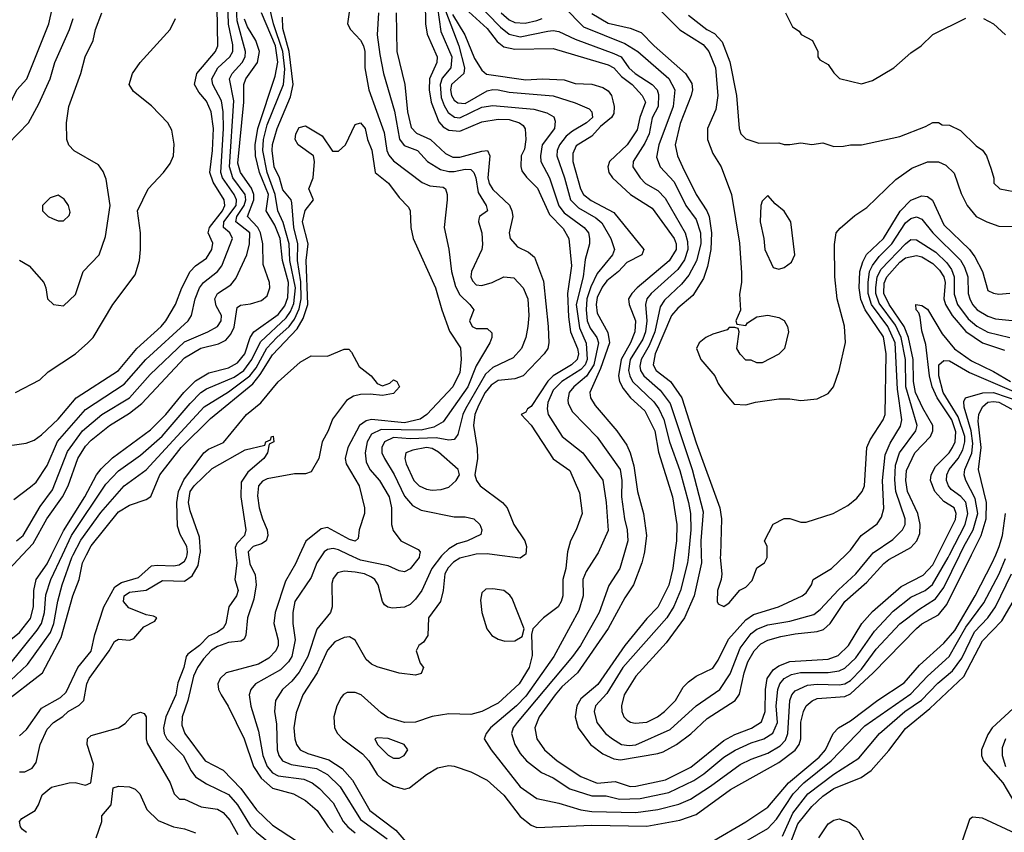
# Model space of a CAD drawing. Header units: inches. Extents: x 1793402 to 1900366, y 320852 to 470679.
# Tile 385 of 604: x 1850591 to 1854170, y 438991 to 441946. Entities that reach past the tile are written whole.
import ezdxf

# ---------------------------------------------------------------- set-up
doc = ezdxf.new("R2010")
doc.units = ezdxf.units.IN
doc.header["$MEASUREMENT"] = 0
doc.layers.add('B8453', color=7, linetype='Continuous')
doc.layers.add('B8454', color=7, linetype='Continuous')

msp = doc.modelspace()

# ---------------------------------------------------------------- linework, layer by layer
at = {"layer": 'B8453', "color": 4}
for points, elevation in [([(1850000, 439162.4), (1850070, 439188.9), (1850091.1, 439210), (1850094, 439230), (1850082, 439290), (1850079.7, 439330), (1850085.6, 439350), (1850098.3, 439361.7), (1850126, 439374), (1850209.8, 439390.2), (1850250, 439404), (1850319.5, 439440.5), (1850390, 439485.7), (1850430, 439502.6), (1850510, 439513.4), (1850557.2, 439542.8), (1850619.6, 439600.4), (1850703.2, 439716.8), (1850715.3, 439750), (1850728.9, 439831.1), (1850744.8, 439890), (1850780.3, 439990), (1850785.5, 440000)], 328), ([(1850000, 439497.5), (1850070, 439493.7), (1850150, 439470.2), (1850210, 439472.2), (1850251.8, 439488.2), (1850288.6, 439511.4), (1850370, 439598.4), (1850390, 439614), (1850410, 439621.1), (1850470, 439624.6), (1850490, 439630.3), (1850514.9, 439645.1), (1850552.7, 439687.3), (1850590, 439717), (1850630, 439768.2), (1850641.4, 439810), (1850642, 439870), (1850651.1, 439910), (1850690, 439966.4), (1850706.7, 440000)], 336), ([(1850000, 439213.5), (1850005.4, 439214.6), (1850033, 439230), (1850042.3, 439250), (1850042.4, 439270), (1850021.7, 439370), (1850022.4, 439390), (1850031.3, 439408.7), (1850043.1, 439416.9), (1850088.4, 439431.6), (1850170, 439427.1), (1850230, 439440.2), (1850310, 439477.3), (1850370, 439531.8), (1850410, 439558), (1850490.9, 439569.1), (1850530, 439582.6), (1850550, 439595.8), (1850654.7, 439725.3), (1850669.8, 439750), (1850681.4, 439790), (1850686, 439854), (1850703.5, 439910), (1850746.2, 440000)], 332), ([(1850530, 439459.5), (1850673.3, 439570), (1850741.3, 439698.7), (1850783.5, 439850), (1850806.6, 439910), (1850818.5, 439970), (1850833.6, 440000)], 324), ([(1850552.5, 439947.5), (1850601.4, 440000)], 344), ([(1850590, 439342), (1850615.5, 439364.5), (1850670, 439442.4), (1850738.9, 439481.1), (1850759.8, 439500.2), (1850802, 439590), (1850850.9, 439649.1), (1850863.5, 439710), (1850896.2, 439810), (1850936.3, 439883.7), (1850960.5, 439899.5), (1851022.4, 439917.6), (1851070, 439959.1), (1851090, 439962.4), (1851150, 439959.5), (1851170, 439963.1), (1851190, 439976.3), (1851197.4, 439990), (1851198.9, 440000)], 316), ([(1850590, 439210.5), (1850610, 439210.6), (1850636.6, 439223.4), (1850650, 439244.7), (1850665.6, 439310), (1850690, 439366), (1850714, 439390), (1850748.1, 439411.9), (1850766.6, 439430), (1850806.7, 439453.3), (1850823.7, 439470), (1850834.7, 439530), (1850843.5, 439550), (1850916.2, 439650), (1850935.9, 439684.1), (1850950, 439692.7), (1850990, 439688.8), (1851005.1, 439694.9), (1851042.3, 439737.7), (1851082, 439758), (1851088.7, 439770), (1851076.6, 439776.6), (1851050, 439782), (1850987, 439807), (1850968.3, 439830), (1850970, 439850.3), (1850990, 439864), (1851050, 439871.3), (1851110, 439906.3), (1851190, 439904.4), (1851217.2, 439922.8), (1851239.1, 439960.9), (1851245.7, 440000)], 312), ([(1851376.7, 440000), (1851379.6, 439970), (1851373, 439910), (1851384.9, 439870), (1851379.1, 439850), (1851350.7, 439810), (1851340.5, 439750), (1851330, 439733.2), (1851310, 439718.4), (1851276.7, 439703.3), (1851244.9, 439670), (1851201.7, 439638.3), (1851196.3, 439630), (1851187, 439590), (1851165.8, 439534.1), (1851158.3, 439490), (1851122.3, 439410), (1851113.1, 439370), (1851116, 439350), (1851125.3, 439330), (1851184.9, 439270), (1851213.6, 439213.6), (1851230, 439192.7), (1851270, 439166.4), (1851350, 439128.5), (1851382.6, 439090), (1851430, 439013), (1851451.4, 438991.4), (1851525.5, 438930)], 312), ([(1851422.4, 440000), (1851427.1, 439967.1), (1851446.7, 439926.7), (1851450.3, 439890.3), (1851441.8, 439838.2), (1851418.3, 439770), (1851412.7, 439707.3), (1851407, 439693), (1851394.8, 439685.2), (1851350, 439680.3), (1851310, 439666.4), (1851287.5, 439652.5), (1851259, 439621), (1851237.3, 439590), (1851222, 439558), (1851202, 439470), (1851181.3, 439410), (1851179.9, 439379.9), (1851190.5, 439350), (1851264.9, 439250), (1851330, 439217.1), (1851394, 439150), (1851451.9, 439071.9), (1851510, 439016.4), (1851743.8, 438863.8)], 316), ([(1851607.6, 440000), (1851592.7, 439967.3), (1851556.5, 439903.5), (1851519.6, 439790), (1851514.9, 439750), (1851530.3, 439689.7), (1851530.3, 439670), (1851521.3, 439650), (1851496, 439624), (1851458.4, 439601.6), (1851341, 439570), (1851319.1, 439550), (1851310.6, 439530), (1851313.4, 439510), (1851323, 439490), (1851348.7, 439448.7), (1851407, 439330), (1851440.9, 439230), (1851468, 439188), (1851510, 439151.6), (1851586, 439130), (1851630, 439106.4), (1851672.4, 439070), (1851712, 439010), (1851730, 438990.4)], 324), ([(1851690.6, 440000), (1851670.4, 439970), (1851650, 439917.2), (1851590.5, 439829.5), (1851583.8, 439790), (1851583.8, 439750), (1851592, 439690), (1851579.5, 439630), (1851568.4, 439610), (1851539.2, 439580.8), (1851447.3, 439530), (1851430.5, 439510), (1851424.4, 439490), (1851430.5, 439449.5), (1851458.5, 439358.6), (1851474, 439270), (1851490.3, 439230), (1851510, 439207.2), (1851530, 439195.6), (1851623.6, 439183.6), (1851653.4, 439170), (1851680.5, 439150), (1851730, 439098), (1851767, 439030), (1851783.7, 439010), (1851810, 438989)], 328), ([(1852127.9, 440000), (1852123.9, 439996.1), (1852088.8, 439950), (1852052.4, 439870), (1852030, 439838), (1852010, 439819.5), (1851990, 439809.5), (1851946, 439806), (1851929.2, 439809.2), (1851917.2, 439817.2), (1851909.4, 439829.4), (1851893.6, 439890), (1851882, 439910), (1851870, 439918.7), (1851844, 439930), (1851810, 439936.9), (1851770, 439939.6), (1851745.5, 439934.5), (1851730, 439914), (1851725.1, 439894.9), (1851726.8, 439810), (1851721, 439790), (1851670.3, 439729.7), (1851638, 439630), (1851606.5, 439573.5), (1851579.4, 439540.6), (1851545.5, 439510), (1851520.5, 439470), (1851517.1, 439430), (1851523.7, 439383.7), (1851527, 439290), (1851532.2, 439270), (1851546, 439250), (1851576.9, 439236.9), (1851670, 439222.3), (1851710, 439200.3), (1851755.4, 439155.4), (1851830, 439037.6), (1851926.9, 438966.9)], 332), ([(1852240.3, 440000), (1852190, 439987.4), (1852167, 439973), (1852147.6, 439952.4), (1852136, 439930), (1852130.3, 439869.7), (1852120.5, 439830), (1852076.3, 439770), (1852073.7, 439706.3), (1852058, 439682), (1852042, 439670), (1852032, 439650), (1852046, 439606), (1852058, 439590), (1852050, 439568), (1852030, 439562), (1851970, 439569.3), (1851890, 439592), (1851870, 439602), (1851850, 439619.3), (1851809.6, 439689.6), (1851790, 439700.9), (1851770, 439699.5), (1851736.7, 439683.3), (1851710, 439653.2), (1851671.8, 439570), (1851620.4, 439490), (1851595.1, 439424.9), (1851587.2, 439370), (1851590.3, 439330.3), (1851596.4, 439310), (1851610, 439290.6), (1851637.5, 439277.5), (1851714.2, 439254.2), (1851763.2, 439223.2), (1851800, 439180), (1851863.1, 439070), (1851957.8, 438997.8), (1852030, 438914.8)], 336), ([(1852581.2, 440000), (1852575.3, 439950), (1852565.3, 439910), (1852564.4, 439850), (1852559.3, 439830), (1852547.7, 439810), (1852494.8, 439770), (1852456, 439730), (1852450.8, 439710), (1852453.4, 439633.4), (1852442.4, 439590), (1852406.4, 439530), (1852330, 439459.6), (1852270, 439429.6), (1852230, 439418.7), (1852150, 439422), (1852090, 439412.3), (1852030, 439391.1), (1851990, 439389.7), (1851928.6, 439408.6), (1851904.5, 439424.5), (1851831.6, 439490), (1851810, 439499.1), (1851781.5, 439498.5), (1851768, 439492), (1851759.3, 439480.7), (1851743.1, 439450), (1851732.7, 439410), (1851734.9, 439370), (1851746, 439350), (1851764.4, 439330), (1851836.2, 439276.2), (1851859.6, 439250), (1851890, 439201.3), (1851910, 439183.1), (1851950, 439158), (1851990, 439147.3), (1852007.2, 439152.8), (1852070, 439200.7), (1852110, 439224.9), (1852150, 439233), (1852170, 439230.6), (1852230.4, 439210.4), (1852290, 439180.7), (1852350, 439125.5), (1852410, 439048), (1852450, 439016.3), (1852470, 439008), (1852670, 439016.9), (1852870, 439012.9), (1852990, 439034.9), (1853050, 439055.3), (1853174.1, 439145.9), (1853350, 439244.6), (1853410, 439288.9), (1853424, 439310), (1853429.7, 439330), (1853430, 439391.3), (1853439.7, 439430), (1853450, 439450.5), (1853471.1, 439468.9), (1853490, 439477), (1853590, 439484.7), (1853610, 439493.6), (1853693, 439570), (1853850, 439732), (1853870, 439748.8), (1853930, 439782), (1853960.7, 439819.3), (1854050.3, 440000)], 344), ([(1852044.4, 440000), (1852042.8, 439990), (1852010, 439949.2), (1851990, 439937.2), (1851970, 439940.9), (1851930, 439959.6), (1851830, 439979.8), (1851787, 440000)], 328), ([(1852688.9, 440000), (1852650, 439939), (1852638, 439910), (1852638.4, 439850), (1852622.6, 439797.4), (1852531.8, 439630), (1852430, 439485.1), (1852397, 439450), (1852302, 439370), (1852286.8, 439350), (1852278.8, 439330), (1852304, 439290), (1852410, 439156.3), (1852470, 439113.4), (1852550, 439096.4), (1852630, 439071.8), (1852670, 439066.3), (1852830, 439062.7), (1852910, 439074), (1852986.5, 439093.5), (1853028.7, 439111.3), (1853102, 439158), (1853210, 439237), (1853250, 439257), (1853310, 439278.9), (1853354.9, 439305.1), (1853374.1, 439325.9), (1853382.7, 439350), (1853389.7, 439470), (1853397.6, 439490), (1853410, 439505.5), (1853454.5, 439525.5), (1853490, 439529.1), (1853570, 439526.7), (1853590, 439530.3), (1853610, 439543.1), (1853650, 439584.2), (1853703.9, 439656.1), (1853790, 439748.4), (1853858.6, 439801.4), (1853920, 439840), (1853950, 439880.4), (1854007.7, 440000)], 348), ([(1852427.3, 440000), (1852410, 439987.3), (1852316, 440000)], 336), ([(1852786.6, 440000), (1852772.2, 439950), (1852731.9, 439888.1), (1852697.6, 439790), (1852628.7, 439670), (1852600.3, 439630), (1852398.7, 439390), (1852384.9, 439370), (1852378.4, 439350), (1852390.4, 439310), (1852410, 439277.3), (1852433.4, 439250), (1852487.6, 439207.6), (1852530, 439188.4), (1852590, 439148.7), (1852670, 439122.7), (1852722.9, 439122.9), (1852771.4, 439111.4), (1852846.5, 439113.5), (1852950, 439135.2), (1853040.9, 439179.1), (1853076.9, 439203.1), (1853150, 439263.7), (1853190.8, 439289.2), (1853250, 439315.6), (1853296, 439330), (1853328.7, 439351.3), (1853345.1, 439390), (1853339.8, 439450), (1853346.2, 439510), (1853354.3, 439530), (1853369.8, 439550.2), (1853396.1, 439563.9), (1853428.8, 439571.2), (1853530, 439571.4), (1853570, 439577.4), (1853590, 439587.4), (1853630, 439625.3), (1853697.8, 439722.2), (1853765.8, 439794.2), (1853830, 439845.7), (1853882, 439870), (1853908.1, 439891.9), (1853965.8, 439990), (1853971, 440000)], 352), ([(1852859.5, 440000), (1852852, 439970), (1852822.4, 439890), (1852790, 439842.7), (1852730, 439731.8), (1852618, 439570), (1852561, 439519), (1852536.5, 439490), (1852479.5, 439410), (1852463.1, 439370), (1852470.4, 439330), (1852498, 439290), (1852544.9, 439250), (1852630, 439193.4), (1852690, 439169.1), (1852755.1, 439175.1), (1852810, 439157.4), (1852830, 439158.3), (1852938.7, 439181.3), (1853030, 439227.6), (1853150, 439324.2), (1853190, 439346), (1853250.8, 439369.2), (1853287.5, 439392.5), (1853300.9, 439430), (1853301.4, 439510), (1853307.7, 439550), (1853330, 439581.7), (1853350, 439596.5), (1853390, 439611.5), (1853530, 439620.2), (1853566.2, 439633.8), (1853603.5, 439670), (1853651.3, 439750), (1853690, 439793.4), (1853795.1, 439884.9), (1853874.7, 439925.3), (1853910, 439963.7), (1853928.2, 440000)], 356), ([(1852971.4, 440000), (1852964.4, 439950), (1852950, 439889.3), (1852910.2, 439809.8), (1852870, 439767.6), (1852790, 439669.6), (1852692.2, 439527.8), (1852630, 439476.3), (1852616, 439450), (1852610.3, 439410), (1852620.4, 439370), (1852666, 439310), (1852710, 439276.4), (1852750, 439257.4), (1852774.4, 439254.4), (1852910, 439277), (1852930, 439283.1), (1852978.4, 439310), (1853030, 439348.7), (1853090, 439404.2), (1853191.6, 439470), (1853207.3, 439492.7), (1853223.5, 439570), (1853237.7, 439610), (1853260.5, 439650), (1853284.6, 439675.4), (1853310, 439688.9), (1853357.4, 439702.6), (1853410, 439712.9), (1853490, 439720.3), (1853511.9, 439728.1), (1853536.3, 439750), (1853589.8, 439830.2), (1853670, 439900.3), (1853731.8, 439968.2), (1853750, 439983.1), (1853781.2, 440000)], 364), ([(1853021.3, 440000), (1853018.3, 439970), (1852992.9, 439870), (1852968.2, 439811.8), (1852942.6, 439770), (1852783.1, 439590), (1852724.3, 439495.7), (1852683.8, 439450), (1852679.3, 439430), (1852688.4, 439390), (1852720.5, 439350), (1852744.9, 439330), (1852778, 439310), (1852806.3, 439306.3), (1852830, 439309), (1852955.1, 439364.9), (1853050, 439450.4), (1853136.2, 439510), (1853173.3, 439566.7), (1853210, 439660.5), (1853250, 439713.7), (1853270, 439728.8), (1853310, 439744.6), (1853390, 439758.3), (1853477, 439783), (1853499.8, 439800.2), (1853567.3, 439872.7), (1853630, 439930.3), (1853686.6, 440000)], 368), ([(1853068.3, 440000), (1853069, 439970), (1853042.6, 439850), (1853007, 439770), (1852940.3, 439679.7), (1852830, 439558), (1852788.4, 439490), (1852778, 439450), (1852779.1, 439430), (1852786.8, 439410), (1852798.5, 439398.5), (1852810.6, 439390.6), (1852827.9, 439387.9), (1852870, 439390.5), (1852909.2, 439410), (1852935.1, 439430), (1852975.1, 439470), (1853002, 439518), (1853022, 439538), (1853050, 439558), (1853110, 439587.3), (1853130, 439616), (1853167.6, 439692.4), (1853230, 439763.1), (1853257.8, 439782.2), (1853349, 439810), (1853435.3, 439850), (1853450, 439861), (1853469, 439890), (1853475.3, 439910), (1853542, 439950), (1853593.5, 440000)], 372), ([(1853110, 438958.9), (1853230, 439028.4), (1853310, 439082.4), (1853385.7, 439170), (1853496.6, 439263.4), (1853519.2, 439290), (1853547.6, 439350), (1853567, 439370), (1853610, 439396), (1853710, 439471.7), (1853805.4, 439534.6), (1853861.3, 439598.7), (1853950, 439678), (1853990, 439724.9), (1854063.9, 439850), (1854125.8, 439970), (1854138.3, 440000)], 336), ([(1853137.7, 440000), (1853137.3, 439990), (1853142.8, 439930), (1853141, 439910), (1853127.3, 439870), (1853126, 439830), (1853130, 439822), (1853150, 439812), (1853170, 439824.7), (1853208.7, 439871.3), (1853230, 439882), (1853253.6, 439906.4), (1853270, 439952), (1853298, 439970), (1853308, 439990), (1853308, 440000)], 376), ([(1853230, 438958), (1853310, 439004.4), (1853342.2, 439037.8), (1853402.3, 439130), (1853440.4, 439170), (1853540.5, 439250), (1853662.2, 439377.8), (1853830, 439494.6), (1853890, 439558.7), (1853969.7, 439630), (1854030, 439736.9), (1854094.9, 439825.1), (1854150.9, 439930), (1854173.4, 439986.6)], 332), ([(1853363, 438977), (1853400.4, 439059.6), (1853455.8, 439130), (1853550, 439202.3), (1853640.4, 439259.6), (1853716.2, 439350), (1853808, 439430), (1853868.3, 439471.7), (1853927.6, 439532.4), (1853981.8, 439578.2), (1854015.7, 439624.3), (1854060.8, 439719.2), (1854109.8, 439770.2), (1854137.7, 439810), (1854195.6, 439930)], 328), ([(1853380, 438920), (1853418.8, 439021.2), (1853470, 439084.6), (1853510, 439122.3), (1853550, 439150.2), (1853649.8, 439190.2), (1853685.2, 439214.8), (1853750, 439288), (1853810, 439368.4), (1853898.7, 439441.3), (1854022.9, 439557.1), (1854090, 439686.4), (1854160.3, 439759.7), (1854256.3, 439923.7)], 324), ([(1854310, 439539.6), (1854125.3, 439370), (1854110, 439346), (1854087.2, 439290), (1854087, 439270), (1854094, 439250), (1854164.6, 439170), (1854211.8, 439090)], 324), ([(1850615.1, 438990), (1850601, 439001), (1850593.3, 439010), (1850589.7, 439030), (1850598.9, 439041.1), (1850647, 439070), (1850659.5, 439090), (1850672.9, 439127.1), (1850705.8, 439154.2), (1850770, 439170.4), (1850791.9, 439171.9), (1850830, 439162), (1850849.4, 439170.6), (1850858.4, 439238.4), (1850836, 439310), (1850837.2, 439330), (1850850, 439342.8), (1850950, 439370.3), (1850973.8, 439386.2), (1851001.7, 439418.3), (1851030, 439427.3), (1851042.8, 439422.8), (1851050.5, 439410.5), (1851050.4, 439330.4), (1851054.4, 439314.4), (1851138, 439170), (1851152, 439130), (1851171.3, 439111.3), (1851190, 439111), (1851250, 439083), (1851310, 439074.4), (1851330, 439063), (1851354.3, 439034.3), (1851383.2, 438983.2)], 308), ([(1854174.4, 439330), (1854162, 439298), (1854162, 439270), (1854174.3, 439230)], 328), ([(1850868.7, 438970), (1850888.7, 439030), (1850889, 439050), (1850922.7, 439090), (1850930, 439152), (1850950, 439158.8), (1850990, 439156.3), (1851010, 439147.3), (1851027.3, 439130), (1851053.4, 439073.4), (1851094, 439034), (1851150, 439010.3), (1851190, 439003.1), (1851230, 438988.4)], 304), ([(1853495.8, 438970), (1853530, 439022), (1853550, 439034.6), (1853570, 439039.5), (1853606.4, 439026.4), (1853629, 439009), (1853638.9, 438998.9), (1853664, 438950)], 316), ([(1854210, 438986), (1854090, 439042.6), (1854054.6, 439045.4), (1854042.9, 439037.1), (1854017.5, 438962.5)], 324)]:
    msp.add_lwpolyline(points, dxfattribs=dict(at, elevation=elevation))
for points, elevation in [([(1852310, 439876.2), (1852284.7, 439875.3), (1852270, 439862), (1852265.8, 439834.2), (1852270.5, 439790), (1852288.5, 439730), (1852306.7, 439706.7), (1852330, 439692.7), (1852354, 439686), (1852390, 439687.3), (1852417.2, 439702.8), (1852424, 439730), (1852380.5, 439840.5), (1852372.7, 439852.7), (1852350, 439869.4)], 344), ([(1851890, 439334), (1851882, 439330), (1851891.3, 439310), (1851930, 439271), (1851950, 439260.7), (1851970, 439260.7), (1851988.7, 439270), (1852002, 439290), (1851988.7, 439310), (1851930, 439331.8)], 348)]:
    msp.add_lwpolyline(points, close=True, dxfattribs=dict(at, elevation=elevation))
at = {"layer": 'B8454', "color": 4}
for points, elevation in [([(1850746.2, 440000), (1850779.3, 440070), (1850903.3, 440256.7), (1850950, 440305.3), (1851030, 440362), (1851109, 440431), (1851209.8, 440550.2), (1851249.6, 440590), (1851270, 440603.6), (1851370, 440645.4), (1851406, 440670), (1851435, 440710), (1851466.3, 440773.7), (1851558.9, 440861.1), (1851575.1, 440884.9), (1851586.7, 440913.3), (1851592.7, 440970), (1851572.6, 441070), (1851570.6, 441130), (1851548, 441208), (1851528.7, 441250), (1851519.5, 441310), (1851489.8, 441390.2), (1851475, 441470), (1851477.5, 441510), (1851490, 441563), (1851549.8, 441710.2), (1851554.2, 441765.8), (1851546.8, 441830), (1851513.3, 441930), (1851478, 442078)], 332), ([(1852100.2, 442080.2), (1852187.1, 441850), (1852207.6, 441770), (1852204.9, 441750), (1852160.8, 441710), (1852156.5, 441690), (1852160.2, 441670), (1852170, 441652.4), (1852183.5, 441643.5), (1852210, 441641.3), (1852290, 441686.3), (1852310, 441691.6), (1852330, 441690.3), (1852370, 441682.3), (1852530, 441668.8), (1852610, 441643.7), (1852661.1, 441621.1), (1852670.7, 441610), (1852673, 441590), (1852650.7, 441570), (1852599.5, 441540.5), (1852577.5, 441522.5), (1852552.9, 441490), (1852544.6, 441470), (1852543.1, 441450), (1852571.5, 441370), (1852593.4, 441290), (1852621.8, 441261.8), (1852685.2, 441225.2), (1852707.1, 441207.1), (1852739.3, 441150), (1852753, 441110), (1852746, 441090), (1852690, 441022.9), (1852666.3, 440973.7), (1852652.8, 440930), (1852650.2, 440890), (1852654, 440850), (1852664.1, 440824.1), (1852689, 440790), (1852694.7, 440770), (1852678, 440690), (1852651.2, 440648.8), (1852605.3, 440610), (1852588.5, 440590), (1852583.1, 440563.1), (1852583.8, 440550), (1852599.5, 440519.5), (1852690, 440427.7), (1852773.1, 440310), (1852779.6, 440270), (1852778, 440210), (1852788.7, 440130), (1852798.9, 440090), (1852801.1, 440050), (1852786.6, 440000)], 352), ([(1850570, 440201), (1850630, 440246.8), (1850650, 440264), (1850690, 440324), (1850728, 440412), (1850830, 440528.4), (1850970, 440620.3), (1851049.8, 440710.2), (1851202.9, 440850), (1851215.1, 440870), (1851228.2, 440930), (1851244.7, 440970), (1851258.4, 440990), (1851309.8, 441030.2), (1851326, 441050), (1851364.7, 441150), (1851354, 441170), (1851331.2, 441190), (1851332.7, 441210), (1851377.3, 441270), (1851378.8, 441290), (1851370.8, 441310), (1851327.8, 441370), (1851321.6, 441390), (1851331.5, 441550), (1851329.8, 441610), (1851323.9, 441650), (1851292.8, 441710), (1851289.7, 441730), (1851311.3, 441770), (1851354.7, 441810), (1851365.4, 441830), (1851365.6, 441854.4), (1851349.8, 441929.8), (1851347.8, 442010)], 352), ([(1850579.3, 440050), (1850602.9, 440070), (1850665, 440175), (1850710, 440236.3), (1850764.5, 440375.5), (1850818.9, 440450), (1850889.6, 440510), (1850990, 440570.3), (1851064.7, 440655.3), (1851190, 440774.6), (1851274, 440810), (1851309.2, 440830), (1851322.7, 440850), (1851323.7, 440870), (1851305.3, 440905.3), (1851299.6, 440930), (1851309.5, 440950), (1851358.3, 440981.7), (1851376.1, 441003.9), (1851416.9, 441090), (1851426.6, 441130), (1851426.9, 441170), (1851375.8, 441210), (1851379.8, 441230), (1851407.1, 441270), (1851412.8, 441290), (1851409.8, 441310), (1851365, 441370), (1851353.7, 441410), (1851368.7, 441650), (1851352.8, 441730), (1851363, 441750), (1851399.7, 441790), (1851409.8, 441810), (1851411, 441830), (1851380.8, 441940.8), (1851376.5, 442030)], 348), ([(1852064.4, 442010), (1852066.3, 441930), (1852072.4, 441892.4), (1852108.4, 441810), (1852106.4, 441790), (1852080.7, 441730), (1852079.3, 441690), (1852086, 441646), (1852114.4, 441574.4), (1852130, 441556.5), (1852150, 441543.6), (1852190, 441540.7), (1852270, 441574), (1852330, 441583.9), (1852370, 441582), (1852407.3, 441570), (1852420.5, 441560.5), (1852428.5, 441548.5), (1852430.3, 441510.3), (1852425.3, 441474.7), (1852413.4, 441450), (1852412, 441412), (1852416.5, 441396.5), (1852432.8, 441372.8), (1852473, 441333), (1852516.7, 441236.7), (1852565.9, 441185.9), (1852587, 441150), (1852596.5, 441050), (1852582.2, 440950), (1852585.3, 440865.3), (1852593, 440810), (1852618.4, 440750), (1852621.6, 440730), (1852616.5, 440710), (1852596, 440690), (1852530.3, 440650), (1852510, 440630.9), (1852450, 440539.3), (1852436, 440530), (1852430, 440518), (1852414, 440510), (1852450, 440471), (1852530, 440348.2), (1852590, 440306.8), (1852625.5, 440225.5), (1852635.5, 440150), (1852614, 440090), (1852593.4, 440050), (1852582.4, 440010), (1852581.2, 440000)], 344), ([(1852240.7, 442020.7), (1852338.7, 441918.7), (1852370, 441892.9), (1852410, 441883.2), (1852510, 441904.2), (1852530, 441906.7), (1852550, 441903.1), (1852610, 441874.6), (1852750, 441822.7), (1852777.1, 441810), (1852804.4, 441770), (1852828.2, 441750), (1852890.2, 441710.2), (1852907.4, 441690), (1852913.3, 441673.3), (1852911.6, 441630), (1852890, 441589.2), (1852878.6, 441530), (1852863, 441497), (1852820.4, 441430), (1852819.3, 441410), (1852845.5, 441370), (1852864.9, 441350), (1852910, 441324.4), (1852936.5, 441296.5), (1853010, 441170.8), (1853018.4, 441138.4), (1853019.1, 441110), (1853007.5, 441072.5), (1852982.8, 441037.2), (1852886.4, 440950), (1852870.4, 440930), (1852864.9, 440910), (1852870.2, 440850), (1852865.8, 440810), (1852855.8, 440784.2), (1852809.3, 440710), (1852804.2, 440670), (1852808, 440650), (1852818.3, 440630), (1852895.6, 440555.6), (1852914, 440530), (1852931.8, 440491.8), (1852952.9, 440410), (1852990, 440306.8), (1853021.5, 440190), (1853028.9, 440150), (1853030.2, 440090), (1853021.3, 440000)], 368), ([(1850000, 441090.6), (1850030, 441127.3), (1850110, 441193.4), (1850241.5, 441258.5), (1850330, 441322.8), (1850350, 441346), (1850369.3, 441390), (1850379.3, 441470), (1850387.2, 441492.8), (1850409, 441530), (1850465.4, 441574.6), (1850530, 441610.6), (1850550, 441627.3), (1850580.9, 441690), (1850616.2, 441730), (1850696.9, 441930), (1850709.7, 441990.3)], 376), ([(1850510, 440390.6), (1850614.8, 440405.2), (1850643.3, 440416.7), (1850670, 440436.3), (1850730, 440492.4), (1850795.6, 440570), (1850950, 440670.4), (1851016.3, 440750), (1851105.1, 440830), (1851121.6, 440850), (1851157.6, 440910), (1851179.7, 440970), (1851209.8, 441030.2), (1851229.8, 441050.2), (1851270, 441078), (1851289.6, 441110), (1851292.8, 441132.8), (1851276.3, 441170), (1851281, 441190), (1851327.6, 441250), (1851336, 441270), (1851333.5, 441290), (1851294.4, 441354.4), (1851282.4, 441390), (1851291.6, 441470), (1851294.8, 441550), (1851287.1, 441610), (1851270, 441649.4), (1851241.4, 441681.4), (1851225.6, 441710), (1851234.7, 441750), (1851302.4, 441830), (1851311.2, 441850), (1851308.7, 441990)], 356), ([(1850590, 441071), (1850624.7, 441050), (1850678, 440990), (1850686, 440970), (1850692, 440930), (1850714, 440910), (1850750, 440904.7), (1850793.6, 440946.4), (1850822, 441030), (1850879, 441090), (1850903.2, 441156.8), (1850919.5, 441270), (1850905.2, 441365.2), (1850894, 441394), (1850877.2, 441417.2), (1850789.1, 441469.1), (1850769.1, 441489.1), (1850762, 441510), (1850761.2, 441570), (1850769.3, 441630), (1850812.7, 441750), (1850829.3, 441810), (1850857.2, 441870), (1850866, 441910), (1850889.3, 441970)], 368), ([(1850706.7, 440000), (1850750, 440087), (1850827.7, 440210), (1850869.8, 440290.2), (1850887.3, 440312.7), (1850928.2, 440351.8), (1851066.1, 440453.9), (1851122, 440510), (1851186.9, 440590), (1851230, 440631.8), (1851278.6, 440661.4), (1851350, 440679.1), (1851382, 440698), (1851408.7, 440730), (1851428.9, 440790), (1851442.3, 440810), (1851530, 440873.8), (1851554.5, 440905.5), (1851565.1, 440934.9), (1851567.9, 440990), (1851545.4, 441070), (1851538, 441150), (1851518.3, 441198.3), (1851487.1, 441250), (1851494.6, 441310), (1851462.7, 441390), (1851447.3, 441450), (1851447.1, 441490), (1851456.3, 441550), (1851519.9, 441740.1), (1851528.5, 441791.5), (1851520.2, 441850), (1851469.8, 441970)], 336), ([(1851790.6, 441990), (1851782, 441930), (1851793.4, 441910), (1851830, 441870.6), (1851840.3, 441850), (1851845.3, 441830), (1851845.5, 441770), (1851860.4, 441690), (1851915.5, 441535.5), (1851924.9, 441470), (1851932.6, 441452.6), (1851950, 441432.7), (1852053.8, 441353.8), (1852081.3, 441341.3), (1852130, 441336.4), (1852138, 441330), (1852144.9, 441310), (1852144.9, 441290), (1852134, 441190), (1852150.6, 441110.6), (1852160.4, 441030), (1852175.1, 440975.1), (1852190, 440944.9), (1852226.8, 440910), (1852241, 440890), (1852226, 440850), (1852236, 440830), (1852250, 440823), (1852290, 440822.8), (1852306.8, 440806.8), (1852307.3, 440790), (1852299.1, 440770), (1852250, 440687), (1852219.2, 440610), (1852130, 440483.6), (1852096, 440464), (1852050, 440452.5), (1851904.8, 440455.2), (1851870, 440438), (1851854.3, 440410), (1851846.7, 440370), (1851850, 440338), (1851863.8, 440310), (1851898.4, 440270), (1851933.7, 440210), (1851941.6, 440170), (1851942, 440110), (1851948.1, 440088.1), (1851976, 440050), (1852039.1, 440019.1), (1852046, 440010), (1852044.4, 440000)], 328), ([(1851894.4, 441970), (1851890.4, 441890), (1851899.3, 441819.3), (1851913.7, 441750), (1851953.3, 441613.3), (1851971.3, 441511.3), (1851988.1, 441488.1), (1852037.3, 441470), (1852073, 441430), (1852120.7, 441400.7), (1852150, 441392.9), (1852170, 441392.9), (1852210, 441401.7), (1852230, 441401.3), (1852241.3, 441390), (1852248.7, 441370), (1852256.7, 441316.7), (1852286.8, 441270), (1852290.8, 441250), (1852262, 441230), (1852259.6, 441220.4), (1852258, 441210), (1852270.4, 441170.4), (1852272.5, 441127.5), (1852270.4, 441109.6), (1852232.7, 441030), (1852230.5, 441010), (1852236.1, 440996.1), (1852250, 440981.6), (1852270, 440979.3), (1852308.7, 440990), (1852350, 441010.8), (1852387.1, 441007.1), (1852421, 440970), (1852437.3, 440930), (1852441.6, 440870), (1852437.6, 440830), (1852430.4, 440790), (1852414.9, 440750), (1852383.9, 440716.1), (1852310, 440681.3), (1852283.9, 440656.1), (1852211.3, 440530), (1852202, 440510), (1852182.9, 440437.1), (1852175.4, 440424.6), (1852170, 440419.5), (1852150, 440416.3), (1852104.9, 440424.9), (1852010, 440421.4), (1851950, 440426.4), (1851916.4, 440410), (1851907.2, 440390), (1851907.4, 440370), (1851917, 440350), (1851952.3, 440292.3), (1851990, 440213.4), (1852018.8, 440178.8), (1852050, 440162), (1852170, 440137.3), (1852210, 440137.3), (1852242, 440130), (1852262.8, 440110), (1852270.7, 440090), (1852266.8, 440073.2), (1852218, 440050), (1852180.7, 440039.3), (1852150, 440021.6), (1852127.9, 440000)], 332), ([(1851959.6, 441970), (1851962, 441830), (1851990.2, 441710.2), (1852000.8, 441610), (1852013.9, 441553.9), (1852033, 441533), (1852083.7, 441510), (1852138.5, 441458.5), (1852165.5, 441445.5), (1852190, 441445.5), (1852270, 441468), (1852291, 441470), (1852299.3, 441450), (1852292.9, 441370), (1852296.9, 441350), (1852310, 441328.5), (1852371.1, 441271.1), (1852379.5, 441250), (1852383, 441230), (1852370.5, 441170), (1852373.4, 441150), (1852399.9, 441119.9), (1852439.6, 441099.6), (1852462, 441082), (1852494.5, 440994.5), (1852511.3, 440830), (1852513.7, 440770), (1852510.4, 440750), (1852497.6, 440730), (1852420.5, 440650), (1852390, 440639.1), (1852330, 440633.5), (1852303.9, 440616.1), (1852283.2, 440590), (1852258, 440542), (1852245.2, 440510), (1852239.7, 440470), (1852253.4, 440386.6), (1852254.8, 440350), (1852244.7, 440290), (1852251.3, 440270), (1852264.7, 440250), (1852346, 440190), (1852362.8, 440170), (1852386.8, 440110), (1852427.3, 440050), (1852432.7, 440030), (1852430, 440002), (1852427.3, 440000)], 336), ([(1852109.3, 441990), (1852122, 441902), (1852161.8, 441810), (1852157.3, 441770), (1852126.6, 441733.4), (1852118.6, 441710), (1852122.9, 441662.9), (1852133.3, 441633.3), (1852148.5, 441608.5), (1852171.5, 441591.5), (1852190, 441588.9), (1852270, 441627.4), (1852310, 441633.1), (1852459.9, 441619.9), (1852507.2, 441607.2), (1852532.2, 441592.2), (1852536.7, 441576.7), (1852534.9, 441550), (1852490.3, 441490), (1852483.7, 441450), (1852484.9, 441430), (1852516, 441370), (1852550, 441268.2), (1852570, 441243.1), (1852642.4, 441190), (1852658.4, 441170), (1852662.4, 441150), (1852662.4, 441130), (1852646.4, 441073.6), (1852638.5, 441010), (1852613.7, 440910), (1852625.5, 440825.5), (1852649.4, 440769.4), (1852653.2, 440710), (1852646, 440690), (1852630, 440673.1), (1852561.1, 440630), (1852530, 440598.7), (1852510, 440553.2), (1852507.6, 440530), (1852512.2, 440510), (1852562, 440430), (1852638, 440370), (1852710, 440271), (1852722, 440190), (1852730, 440088), (1852693.2, 440006.8), (1852688.9, 440000)], 348), ([(1852164.5, 441964.5), (1852209.2, 441890), (1852244, 441804), (1852270, 441762), (1852287.5, 441747.5), (1852430, 441726.7), (1852490, 441730.2), (1852570, 441727.2), (1852610, 441713.8), (1852670, 441711.3), (1852710, 441699), (1852730, 441686.4), (1852741.7, 441670), (1852747.2, 441650), (1852751.7, 441630), (1852750, 441604.5), (1852741.7, 441590), (1852702.4, 441557.6), (1852670, 441522.3), (1852612.9, 441487.1), (1852600.9, 441459.1), (1852601.7, 441430), (1852629, 441330), (1852640.3, 441310), (1852668.5, 441288.5), (1852750, 441244.9), (1852859.3, 441110), (1852852.4, 441090), (1852797.4, 441062.6), (1852767, 441030), (1852724.4, 440995.6), (1852707.4, 440972.6), (1852690, 440935.1), (1852686.4, 440910), (1852690, 440878.8), (1852728.4, 440808.4), (1852735, 440770), (1852702.3, 440677.7), (1852663.1, 440590), (1852666, 440570), (1852683, 440543), (1852761.6, 440450), (1852798, 440398), (1852810, 440371), (1852823.2, 440323.2), (1852836.5, 440230), (1852857.6, 440150), (1852868.5, 440070), (1852862, 440010), (1852859.5, 440000)], 356), ([(1852210, 441986.3), (1852290, 441913.1), (1852326.7, 441866.7), (1852350, 441846.7), (1852390, 441838.5), (1852530, 441840.3), (1852730, 441781.5), (1852750, 441770.3), (1852778.7, 441738.7), (1852816.5, 441710), (1852853, 441670), (1852865.8, 441645.8), (1852845.4, 441590), (1852835.3, 441544.7), (1852798.4, 441490), (1852734.9, 441430), (1852728.4, 441410), (1852732.7, 441390), (1852745.5, 441370), (1852810.4, 441310), (1852890, 441260.4), (1852969.1, 441150), (1852977.2, 441130), (1852976.5, 441110), (1852951.6, 441068.4), (1852835.3, 440970), (1852815.3, 440950), (1852803.8, 440930), (1852806.4, 440910), (1852828.9, 440850), (1852826.7, 440810), (1852811.1, 440770), (1852777.6, 440710), (1852767.3, 440650), (1852771.3, 440630), (1852784.7, 440604.7), (1852811, 440571), (1852862.7, 440522.7), (1852899.6, 440450), (1852913.2, 440373.2), (1852963.1, 440210), (1852978.9, 440110), (1852978.5, 440050), (1852971.4, 440000)], 364), ([(1852340.9, 441970), (1852370, 441944.9), (1852390, 441935.2), (1852427.5, 441932.5), (1852470, 441942.3), (1852490, 441950.3)], 372), ([(1852570, 441990.5), (1852639.9, 441919.9), (1852790, 441858.9), (1852837.1, 441830), (1852950, 441732.2), (1852972, 441690), (1852966.3, 441630), (1852913.4, 441490), (1852905.5, 441445.5), (1852919.3, 441410), (1852970, 441355.5), (1853011.8, 441270), (1853050, 441219.1), (1853065.2, 441170), (1853066, 441130), (1853050.9, 441069.1), (1853023.5, 441016.5), (1852996.7, 440983.3), (1852934.8, 440925.2), (1852918.2, 440901.8), (1852899.3, 440810), (1852879.1, 440760.9), (1852850.2, 440710), (1852845.2, 440685.2), (1852846.7, 440670), (1852858.9, 440650), (1852918.9, 440598.9), (1852955.6, 440550), (1853034.9, 440310), (1853075.6, 440155.6), (1853067.1, 440050), (1853068.3, 440000)], 372), ([(1852670, 441968.4), (1852730, 441933.1), (1852810, 441914.9), (1852850, 441898.4), (1852897.1, 441850), (1853010.4, 441750), (1853033.5, 441713.5), (1853036.5, 441690), (1853031.5, 441670), (1852991.9, 441568.1), (1852973.1, 441490), (1852982, 441450), (1852999.5, 441410), (1853049.3, 441309.3), (1853088.9, 441250), (1853096.5, 441230), (1853105.4, 441170), (1853102.8, 441110), (1853091.4, 441048.6), (1853075.9, 441004.1), (1853037.8, 440942.2), (1852983.4, 440896.6), (1852959.5, 440870), (1852900.7, 440730), (1852892.9, 440690), (1852903.7, 440670), (1852956.5, 440630), (1852997.7, 440570), (1853050, 440406.8), (1853135.5, 440170), (1853142, 440130), (1853137.7, 440000)], 376), ([(1852899.2, 441999.2), (1852990, 441908.5), (1853075.6, 441855.6), (1853096, 441830), (1853120.2, 441770), (1853128, 441670), (1853120.5, 441619.5), (1853090.4, 441550), (1853090.4, 441510), (1853110, 441458.8), (1853140.4, 441410), (1853178.4, 441310), (1853207, 441133), (1853214.6, 441025.4), (1853214.9, 440990), (1853207.7, 440947.7), (1853211.1, 440888.9), (1853194, 440850), (1853198, 440838), (1853230, 440834), (1853236.4, 440843.6), (1853270, 440864.7), (1853310, 440871.3), (1853350, 440862), (1853370, 440852), (1853382, 440830), (1853384.7, 440810), (1853371.3, 440750), (1853350, 440728.7), (1853290, 440698), (1853270, 440698), (1853250, 440708), (1853230, 440708), (1853209.1, 440729.1), (1853198, 440750), (1853206, 440810), (1853202, 440822), (1853190, 440826), (1853170, 440826), (1853162, 440818), (1853110, 440802), (1853084.7, 440790), (1853061, 440770), (1853051.3, 440750), (1853066, 440710), (1853118, 440650), (1853130, 440622), (1853150, 440592), (1853187.5, 440547.5), (1853230, 440544.7), (1853264.7, 440555.3), (1853350, 440566.8), (1853390, 440566.8), (1853430, 440560.7), (1853490, 440567.3), (1853530, 440586.8), (1853549.2, 440610), (1853569.4, 440670), (1853591.9, 440771.9), (1853589.3, 440830.7), (1853562.4, 440930), (1853553.3, 441010), (1853552.5, 441127.5), (1853559, 441170), (1853572.5, 441187.5), (1853626.6, 441233.4), (1853670, 441262.8), (1853775.3, 441364.7), (1853834, 441406), (1853890, 441428.7), (1853930, 441428.5), (1853956.9, 441416.9), (1853987.6, 441387.6), (1854013, 441313), (1854034.4, 441270), (1854067.7, 441230), (1854106, 441210), (1854150, 441194.9), (1854210, 441193.4)], 384), ([(1853374, 441970), (1853399.6, 441919.6), (1853423.6, 441903.6), (1853431.6, 441891.6), (1853472, 441870), (1853492, 441830), (1853492, 441810), (1853499.6, 441799.6), (1853530, 441782), (1853550, 441752), (1853571.1, 441731.1), (1853650, 441712), (1853690, 441724.7), (1853768, 441770), (1853830, 441824.7), (1853868, 441850), (1853910, 441891.3), (1854030, 441951.3)], 392), ([(1850547.7, 441492.3), (1850622.7, 441570), (1850660.1, 441639.9), (1850701.6, 441730), (1850718.4, 441790), (1850771.8, 441910), (1850785.1, 441950)], 372), ([(1850575.3, 440590), (1850664.1, 440635.9), (1850694.8, 440665.2), (1850793.2, 440730), (1850839, 440770), (1850857.2, 440790), (1850929.6, 440910.4), (1851010, 441018), (1851026, 441070), (1851029.4, 441110), (1851029.4, 441170.6), (1851019.3, 441250), (1851057.2, 441330), (1851114, 441390), (1851137.5, 441422.5), (1851149.2, 441450), (1851152.5, 441492.5), (1851143.2, 441543.2), (1851129.3, 441570), (1851070, 441632.7), (1851004.5, 441684.5), (1850989.2, 441710), (1851001.2, 441750), (1851029.2, 441790), (1851137.2, 441910), (1851157.2, 441950)], 364), ([(1850601.4, 440000), (1850639.3, 440040.7), (1850689.8, 440130), (1850746.2, 440210), (1850766.4, 440250), (1850802, 440350), (1850830, 440395.3), (1850850, 440416.5), (1850917.6, 440470), (1850990, 440515.2), (1851034.7, 440550), (1851190, 440716), (1851249, 440751), (1851312.8, 440767.2), (1851339.6, 440780.4), (1851357.9, 440802.1), (1851370, 440827.7), (1851381.3, 440898.7), (1851392.9, 440907.1), (1851430, 440911.8), (1851470, 440924.2), (1851490, 440941.6), (1851499.7, 440970), (1851498.9, 440990), (1851475.8, 441055.8), (1851474, 441130), (1851465.7, 441170), (1851456.5, 441190), (1851418.8, 441230), (1851441.6, 441290), (1851441.7, 441310), (1851432.8, 441332.8), (1851392.8, 441390), (1851383.8, 441423.8), (1851405.9, 441645.9), (1851406, 441710), (1851412.6, 441730), (1851455.6, 441790), (1851462.7, 441830), (1851448.5, 441870), (1851419, 441919), (1851407.7, 441947.7)], 344), ([(1850785.5, 440000), (1850812.7, 440052.7), (1850886.2, 440153.8), (1850970, 440250.4), (1851050, 440308.4), (1851261.7, 440538.3), (1851350, 440592.4), (1851427.8, 440650), (1851450, 440679.6), (1851489.4, 440750.6), (1851524.8, 440790), (1851570, 440830.2), (1851590, 440856.9), (1851606.4, 440893.6), (1851614.1, 440930), (1851612.9, 440992.9), (1851600.6, 441070), (1851602.3, 441130), (1851587.2, 441190), (1851579.8, 441279.8), (1851576.9, 441290), (1851547.2, 441327.2), (1851535.1, 441370), (1851515.6, 441410), (1851508.9, 441470), (1851510, 441491.3), (1851526.2, 441550), (1851575, 441665), (1851584.6, 441710), (1851569.9, 441830), (1851547.1, 441912.9), (1851545.6, 441954.4)], 328), ([(1853021.8, 441961.8), (1853088, 441910), (1853115.8, 441895.8), (1853144.6, 441864.6), (1853171.9, 441791.9), (1853196.3, 441670), (1853206, 441550), (1853212, 441530), (1853230, 441512), (1853276.9, 441496.9), (1853350, 441498), (1853370, 441491.3), (1853390, 441491.3), (1853430, 441498), (1853470, 441491.3), (1853510, 441498), (1853550, 441484.7), (1853585.4, 441485.4), (1853610.9, 441490.9), (1853650, 441491), (1853790, 441521), (1853883.1, 441556.9), (1853910, 441572), (1853930, 441572), (1853943.6, 441563.6), (1853970, 441562), (1854010, 441542), (1854067.1, 441487.1), (1854090.7, 441470.7), (1854104.7, 441450), (1854122, 441402), (1854131.3, 441368.7), (1854131.3, 441351.3), (1854154, 441330), (1854230, 441316)], 388), ([(1854094, 441950), (1854130.9, 441930.9), (1854174, 441890)], 392), ([(1850833.6, 440000), (1850850, 440032.4), (1850950, 440155.8), (1850990, 440180.4), (1851050, 440200.5), (1851067.8, 440212.2), (1851100.4, 440290), (1851177.3, 440390), (1851284.1, 440495.9), (1851438.3, 440621.7), (1851465.1, 440654.9), (1851510, 440727.4), (1851598.8, 440821.2), (1851621.4, 440858.6), (1851638.5, 440910), (1851631.8, 441070), (1851639.8, 441130), (1851618.2, 441210), (1851628.1, 441251.9), (1851659, 441290), (1851641.2, 441330), (1851658, 441370), (1851662.7, 441430), (1851659, 441450), (1851602.7, 441490), (1851592.3, 441510), (1851594, 441530), (1851606.1, 441553.9), (1851630, 441559.5), (1851690, 441523.8), (1851728, 441468), (1851750, 441468), (1851774.5, 441490), (1851810, 441564.7), (1851830, 441570.8), (1851846, 441550), (1851854.9, 441510), (1851871.3, 441471.3), (1851882.8, 441390), (1851931.5, 441351.5), (1851970, 441298.8), (1852004, 441264), (1852010.6, 441250.6), (1852012.7, 441190), (1852020.4, 441150), (1852102.4, 440970), (1852124.9, 440890), (1852153.2, 440813.2), (1852192.4, 440752.4), (1852195.8, 440710), (1852190, 440662), (1852164.9, 440610), (1852070.4, 440510), (1852046.7, 440493.3), (1851990, 440479.8), (1851870, 440491.9), (1851850, 440486.9), (1851825.3, 440470), (1851783.6, 440390), (1851774, 440350), (1851777.1, 440330), (1851824.4, 440250), (1851843.8, 440170), (1851843.8, 440150), (1851824.9, 440090), (1851821, 440059), (1851810.5, 440049.5), (1851790, 440055.1), (1851710, 440098.4), (1851686, 440094), (1851630.3, 440049.7), (1851607.6, 440000)], 324), ([(1853308, 440000), (1853308, 440030), (1853298, 440050), (1853328.9, 440111.1), (1853370, 440132), (1853390, 440131.3), (1853430, 440118), (1853450, 440118), (1853548, 440150), (1853601.5, 440178.5), (1853633.8, 440206.2), (1853652.7, 440230), (1853660.9, 440250), (1853669.5, 440390), (1853682, 440418), (1853729.7, 440490.3), (1853736.9, 440510), (1853740.3, 440730), (1853730, 440791.8), (1853664.1, 440890), (1853648, 440928), (1853641.8, 440970), (1853644.8, 441030), (1853654.9, 441065.1), (1853668.5, 441091.5), (1853730, 441150.3), (1853790.6, 441249.4), (1853830, 441288.8), (1853870, 441305.3), (1853890, 441302.4), (1853908.9, 441288.9), (1853950, 441199.5), (1854043.7, 441110), (1854063, 441083), (1854090.4, 441030), (1854110, 440961), (1854130, 440950.7), (1854150, 440947.3), (1854190, 440950.7)], 376), ([(1853593.5, 440000), (1853610, 440016), (1853649.2, 440070), (1853707.3, 440112.7), (1853723.3, 440136.7), (1853731.5, 440168.5), (1853727.1, 440270), (1853737.2, 440362.8), (1853754.6, 440405.4), (1853792.8, 440467.2), (1853797.3, 440490), (1853781.8, 440601.8), (1853772.7, 440770), (1853746.3, 440830), (1853686.8, 440910), (1853674.3, 440950), (1853674.5, 440990), (1853679.8, 441030), (1853690, 441052.2), (1853715.2, 441084.8), (1853760.3, 441130), (1853810, 441207), (1853830, 441223.1), (1853850, 441228.4), (1853870, 441220.5), (1853910.4, 441170), (1854011, 441071), (1854025.5, 441045.5), (1854036.9, 441010), (1854038.9, 440950), (1854044.2, 440930), (1854053.7, 440910), (1854070.5, 440890), (1854110, 440867), (1854137.7, 440857.7), (1854270, 440844.9)], 372), ([(1853686.6, 440000), (1853692.6, 440007.4), (1853764.4, 440055.6), (1853799.6, 440090), (1853809.6, 440110), (1853809.7, 440130), (1853775.1, 440230), (1853771.8, 440271.8), (1853774.6, 440325.4), (1853789, 440371), (1853848, 440450), (1853852.6, 440470), (1853811.4, 440610), (1853810.6, 440709.4), (1853795.2, 440790), (1853774.7, 440834.7), (1853715.1, 440915.1), (1853703, 440950), (1853703, 440970), (1853707.5, 441010), (1853721.7, 441038.3), (1853810, 441130.4), (1853830, 441146), (1853850, 441144.9), (1853920.5, 441100.5), (1853961.1, 441061.1), (1853977.6, 441037.6), (1853987.3, 441010), (1853987.4, 440947.4), (1853999, 440910), (1854038.1, 440858.1), (1854070, 440831.6), (1854110, 440809.1), (1854190.2, 440790.2)], 368), ([(1853781.2, 440000), (1853830, 440026.4), (1853851.5, 440050), (1853862.6, 440077.4), (1853864.4, 440110), (1853854.8, 440150), (1853818.2, 440230), (1853811.9, 440270), (1853813.8, 440306.2), (1853844, 440370), (1853901.3, 440430), (1853909.7, 440450), (1853909.7, 440470), (1853873.1, 440533.1), (1853847.4, 440590), (1853839.8, 440630), (1853838.5, 440710), (1853821.9, 440790), (1853805.7, 440830), (1853750.6, 440910), (1853732.3, 440950), (1853732.4, 440987.6), (1853742.4, 441010), (1853790, 441064.2), (1853810, 441079), (1853850, 441087.6), (1853870, 441082.7), (1853910, 441059), (1853934.5, 441034.5), (1853950.2, 441010), (1853955.2, 440990), (1853950.2, 440930), (1853955.6, 440910), (1853979.7, 440870), (1854030, 440811.6), (1854090, 440770.2), (1854170, 440744)], 364), ([(1853928.2, 440000), (1853992.2, 440127.8), (1853994.8, 440150), (1853987.3, 440170), (1853950, 440193), (1853917.4, 440230), (1853901.7, 440270), (1853903.5, 440290), (1853919.2, 440320.8), (1853969, 440371), (1853981.5, 440390), (1853990.8, 440410), (1853993.1, 440446.9), (1853978.7, 440490), (1853925.5, 440570), (1853907.4, 440610), (1853897.7, 440650), (1853884.1, 440764.1), (1853870, 440814), (1853863.6, 440863.6), (1853859.1, 440879.1), (1853849.2, 440890), (1853848, 440910), (1853870, 440906), (1853890, 440893.4), (1853943.2, 440803.2), (1853988.7, 440748.7), (1854050, 440704.7), (1854130, 440666.2), (1854192.2, 440630)], 356), ([(1851198.9, 440000), (1851200.4, 440010), (1851197.7, 440030), (1851173.9, 440073.9), (1851164.1, 440104.1), (1851162, 440190), (1851168, 440230), (1851187.9, 440272.1), (1851260.4, 440370), (1851276.6, 440383.4), (1851331.5, 440408.5), (1851415.1, 440510), (1851467.3, 440552.7), (1851530, 440628.5), (1851610, 440700.5), (1851650, 440723), (1851710, 440722), (1851770, 440747.7), (1851787.3, 440747.3), (1851797, 440737), (1851824.2, 440684.2), (1851868.4, 440650), (1851890, 440622.8), (1851910, 440614), (1851936, 440624), (1851950, 440636), (1851962, 440630), (1851970.7, 440610), (1851950, 440586.6), (1851910, 440579.3), (1851864.4, 440584.4), (1851830, 440582), (1851803.7, 440576.3), (1851778.8, 440561.2), (1851727.2, 440492.8), (1851711.7, 440450), (1851690.3, 440410), (1851678.3, 440350), (1851650, 440301.2), (1851630, 440294), (1851590, 440294.3), (1851490, 440276.3), (1851473.1, 440266.9), (1851459.3, 440250), (1851454.6, 440214.6), (1851461.6, 440170), (1851472.7, 440130), (1851490.4, 440090), (1851492.7, 440070), (1851486.8, 440050), (1851470, 440039.5), (1851439.1, 440030), (1851420.9, 440010), (1851422.4, 440000)], 316), ([(1853971, 440000), (1854027.8, 440110), (1854037.4, 440150), (1854030, 440191.3), (1854011.4, 440211.4), (1853977, 440237), (1853966.6, 440250), (1853959.7, 440270), (1853960.5, 440290), (1853969.7, 440310), (1854001.5, 440350), (1854018.9, 440381.1), (1854026.5, 440410), (1854026, 440430), (1854001.8, 440501.8), (1853947.4, 440590), (1853931.1, 440650), (1853931.8, 440690), (1853950, 440706.4), (1853970, 440705.3), (1854042.7, 440662.7), (1854230, 440582.8)], 352), ([(1854007.7, 440000), (1854022.2, 440030), (1854056.5, 440090), (1854073.2, 440150), (1854064, 440204), (1854029.6, 440270), (1854023.5, 440290), (1854026, 440310), (1854051.1, 440368.9), (1854055.3, 440404.7), (1854049.2, 440450), (1854024, 440536), (1854022.9, 440557.1), (1854028.7, 440570), (1854091.5, 440588.5), (1854130, 440589.4), (1854230, 440556.1)], 348), ([(1854050.3, 440000), (1854085, 440070), (1854103.4, 440130), (1854105, 440190), (1854076, 440310), (1854085.7, 440390), (1854074.5, 440485.5), (1854077.4, 440510), (1854090, 440537.6), (1854110, 440554.2), (1854130, 440557.5), (1854150, 440554.3), (1854210, 440522)], 344), ([(1851245.7, 440000), (1851247.4, 440010), (1851244.2, 440064.2), (1851210, 440159), (1851204.4, 440190), (1851209.8, 440230), (1851224.7, 440250), (1851290, 440314), (1851410, 440382), (1851482, 440398), (1851486, 440410), (1851502, 440418), (1851506, 440430), (1851511.6, 440431.6), (1851514, 440410), (1851498, 440402), (1851492, 440370), (1851478, 440350), (1851419.5, 440300.5), (1851396, 440264), (1851394, 440210), (1851412.4, 440090), (1851407.7, 440070), (1851379.5, 440040.5), (1851374.3, 440025.7), (1851376.7, 440000)], 312), ([(1854138.3, 440000), (1854150.7, 440030), (1854163.5, 440070), (1854174.2, 440150)], 336), ([(1851787, 440000), (1851750, 440017.4), (1851730, 440022.4), (1851710, 440018.4), (1851697.3, 440010), (1851690.6, 440000)], 328), ([(1852316, 440000), (1852290, 440003.5), (1852250, 440002.4), (1852240.3, 440000)], 336)]:
    msp.add_lwpolyline(points, dxfattribs=dict(at, elevation=elevation))
for points, elevation in [([(1850730, 441308), (1850702, 441298), (1850674, 441270), (1850674, 441250), (1850694, 441230), (1850710, 441222), (1850730, 441214), (1850750, 441214), (1850770, 441234), (1850774.6, 441245.4), (1850768, 441270), (1850752.9, 441292.9)], 372), ([(1853310, 441306), (1853290, 441286), (1853284.7, 441270), (1853282.8, 441210), (1853296, 441150), (1853298.8, 441110), (1853330, 441044.7), (1853350, 441038), (1853370, 441044.7), (1853396.5, 441063.5), (1853408.7, 441090), (1853393.2, 441210), (1853369.1, 441249.1), (1853336.4, 441276.4)], 388), ([(1852070, 440389.7), (1852019.9, 440380.1), (1851994.8, 440370), (1851990.4, 440350), (1851995.3, 440330), (1852023.7, 440270), (1852043, 440250), (1852070, 440238), (1852090, 440235.3), (1852123, 440237), (1852150, 440246), (1852177.2, 440270), (1852189, 440290), (1852184, 440310), (1852113.5, 440373.5), (1852090, 440386.6)], 336)]:
    msp.add_lwpolyline(points, close=True, dxfattribs=dict(at, elevation=elevation))

doc.saveas('drawing.dxf')
